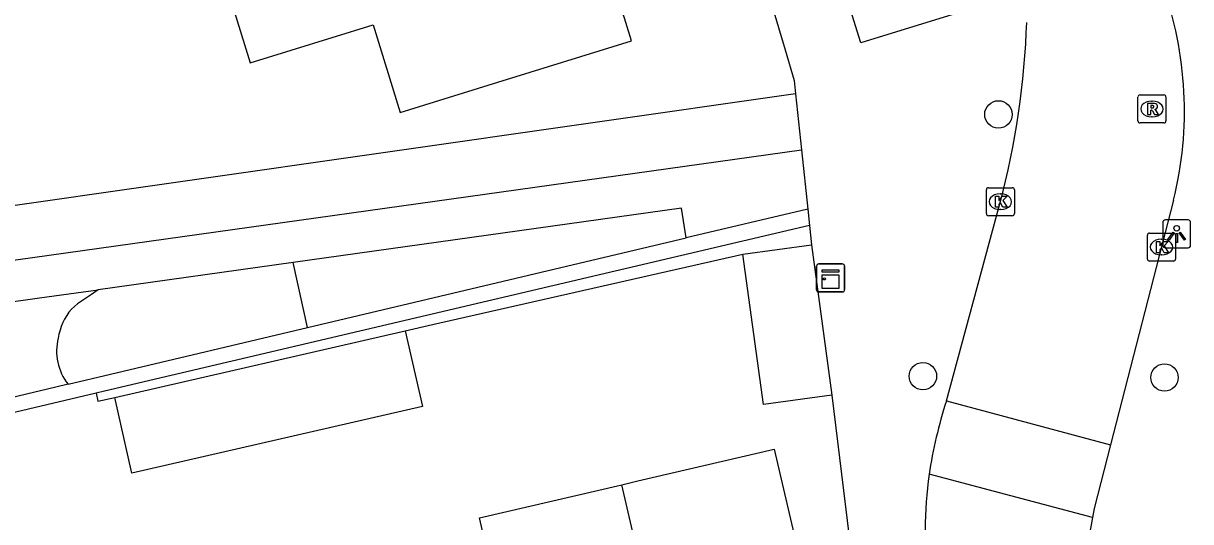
# Model space of a CAD drawing. Extents: x 158474 to 159560, y 388525 to 389605.
# Drawn here: x 159067.3 to 159108.96, y 388616.77 to 388634.54 of the extents above; entities that cross this region are included whole.
import ezdxf

# ---------------------------------------------------------------- set-up
doc = ezdxf.new("R2010")
doc.units = 0
for name, color, linetype in [('IMGEO_Boom', 7, 'Continuous'), ('IMGEO_Grasland_overig', 7, 'Continuous'), ('IMGEO_Groenvoorziening', 7, 'Continuous'), ('IMGEO_Kast', 7, 'Continuous'), ('IMGEO_Kolk', 7, 'Continuous'), ('IMGEO_Lichtpunt', 7, 'Continuous'), ('IMGEO_Pand', 7, 'Continuous'), ('IMGEO_Rijbaan_lokaal_open', 7, 'Continuous'), ('IMGEO_Rioolput', 7, 'Continuous'), ('IMGEO_Voetpad_halfverhard', 7, 'Continuous'), ('IMGEO_Voetpad_open', 7, 'Continuous')]:
    doc.layers.add(name, color=color, linetype=linetype)

msp = doc.modelspace()

# ---------------------------------------------------------------- linework, layer by layer
at = {"layer": 'IMGEO_Boom'}
for centre in [(159102.102, 388631.292), (159099.408, 388621.957), (159108.028, 388621.91)]:
    msp.add_circle(centre, 0.489, dxfattribs=at)
at = {"layer": 'IMGEO_Grasland_overig'}
msp.add_lwpolyline([(159094.866, 388632.027), (159065.587, 388627.847)], dxfattribs=at)
at = {"layer": 'IMGEO_Groenvoorziening'}
for points in [[(159077.445, 388623.693), (159076.927, 388626.015)], [(159080.926, 388623.576), (159081.905, 388623.8), (159092.986, 388626.308)], [(159069.9, 388621.358), (159069.967, 388621.066), (159070.563, 388621.203)]]:
    msp.add_lwpolyline(points, dxfattribs=at)
at = {"layer": 'IMGEO_Kast'}
for p, q in [((159095.613, 388625.037), (159095.613, 388625.878)), ((159095.613, 388625.878), (159095.613, 388625.037)), ((159095.688, 388625.962), (159096.529, 388625.962)), ((159096.529, 388625.962), (159095.688, 388625.962)), ((159096.613, 388625.887), (159096.613, 388625.046)), ((159096.613, 388625.046), (159096.613, 388625.887)), ((159096.538, 388624.962), (159095.697, 388624.962)), ((159095.697, 388624.962), (159096.538, 388624.962))]:
    msp.add_line(p, q, dxfattribs=at)
for points in [[(159095.808, 388625.752), (159096.408, 388625.752), (159096.408, 388625.667), (159095.808, 388625.667), (159095.808, 388625.752)], [(159095.808, 388625.577), (159096.408, 388625.577), (159096.408, 388625.088), (159095.808, 388625.088), (159095.808, 388625.577)]]:
    msp.add_lwpolyline(points, dxfattribs=at)
msp.add_circle((159095.892, 388625.426), 0.0377, dxfattribs=at)
for centre, start, end in [((159095.691, 388625.884), 92.4484, 184.2845), ((159095.691, 388625.884), 92.4484, 184.2845), ((159096.535, 388625.884), 2.4484, 94.2845), ((159096.535, 388625.884), 2.4484, 94.2845), ((159095.691, 388625.04), 182.4484, 274.2845), ((159095.691, 388625.04), 182.4484, 274.2845), ((159096.535, 388625.04), 272.4484, 4.2845), ((159096.535, 388625.04), 272.4484, 4.2845)]:
    msp.add_arc(centre, 0.0779, start, end, dxfattribs=at)
at = {"layer": 'IMGEO_Kolk'}
for p, q in [((159101.672, 388627.753), (159101.672, 388628.605)), ((159101.747, 388628.679), (159102.599, 388628.679)), ((159102.673, 388628.605), (159102.673, 388627.753)), ((159102.16, 388628.459), (159102.185, 388628.459)), ((159102.183, 388627.899), (159102.158, 388627.899)), ((159102.599, 388627.679), (159101.747, 388627.679)), ((159107.422, 388626.136), (159107.422, 388626.988)), ((159107.497, 388627.062), (159108.349, 388627.062)), ((159108.423, 388626.988), (159108.423, 388626.136)), ((159107.91, 388626.842), (159107.935, 388626.842)), ((159108.349, 388626.062), (159107.497, 388626.062)), ((159107.933, 388626.282), (159107.908, 388626.282))]:
    msp.add_line(p, q, dxfattribs=at)
for points in [[(159101.672, 388627.753), (159101.672, 388628.605)], [(159101.747, 388628.679), (159102.599, 388628.679)], [(159102.673, 388628.605), (159102.673, 388627.753)], [(159101.993, 388628.379), (159102.116, 388628.379), (159102.116, 388628.228), (159102.246, 388628.379), (159102.41, 388628.379), (159102.264, 388628.228), (159102.417, 388627.979), (159102.265, 388627.979), (159102.18, 388628.143), (159102.116, 388628.076), (159102.116, 388627.979), (159101.993, 388627.979), (159101.993, 388628.379)], [(159102.599, 388627.679), (159101.747, 388627.679)], [(159107.422, 388626.136), (159107.422, 388626.988)], [(159107.497, 388627.062), (159108.349, 388627.062)], [(159108.423, 388626.988), (159108.423, 388626.136)], [(159107.743, 388626.762), (159107.866, 388626.762), (159107.866, 388626.611), (159107.996, 388626.762), (159108.16, 388626.762), (159108.014, 388626.611), (159108.167, 388626.362), (159108.015, 388626.362), (159107.93, 388626.526), (159107.866, 388626.459), (159107.866, 388626.362), (159107.743, 388626.362), (159107.743, 388626.762)], [(159108.349, 388626.062), (159107.497, 388626.062)]]:
    msp.add_lwpolyline(points, dxfattribs=at)
for centre, start, end in [((159101.749, 388628.603), 91.552, 178.448), ((159101.749, 388628.603), 91.552, 178.448), ((159102.597, 388628.603), 1.552, 88.448), ((159102.597, 388628.603), 1.552, 88.448), ((159101.749, 388627.755), 181.552, 268.448), ((159101.749, 388627.755), 181.552, 268.448), ((159102.597, 388627.755), 271.552, 358.448), ((159102.597, 388627.755), 271.552, 358.448), ((159107.499, 388626.986), 91.552, 178.448), ((159107.499, 388626.986), 91.552, 178.448), ((159108.347, 388626.986), 1.552, 88.448), ((159108.347, 388626.986), 1.552, 88.448), ((159107.499, 388626.138), 181.552, 268.448), ((159107.499, 388626.138), 181.552, 268.448), ((159108.347, 388626.138), 271.552, 358.448), ((159108.347, 388626.138), 271.552, 358.448)]:
    msp.add_arc(centre, 0.0765, start, end, dxfattribs=at)
for centre, major_axis, ratio, start_param, end_param in [((159102.159, 388628.179), (-0.387, 0.002), 0.722429, 4.712389, 7.853982), ((159102.184, 388628.179), (-0.39, 0.002), 0.717154, 1.570796, 4.712389), ((159107.909, 388626.562), (-0.387, 0.002), 0.722429, 4.712389, 7.853982), ((159107.934, 388626.562), (-0.39, 0.002), 0.717154, 1.570796, 4.712389)]:
    msp.add_ellipse(centre, major_axis=major_axis, ratio=ratio, start_param=start_param, end_param=end_param, dxfattribs=at)
at = {"layer": 'IMGEO_Lichtpunt'}
for p, q in [((159107.967, 388627.435), (159107.967, 388626.628)), ((159107.967, 388627.435), (159107.967, 388626.628)), ((159108.869, 388627.53), (159108.061, 388627.53)), ((159108.869, 388627.53), (159108.061, 388627.53)), ((159108.963, 388626.628), (159108.963, 388627.435)), ((159108.963, 388626.628), (159108.963, 388627.435)), ((159108.061, 388626.534), (159108.869, 388626.534)), ((159108.061, 388626.534), (159108.869, 388626.534))]:
    msp.add_line(p, q, dxfattribs=at)
for points in [[(159108.341, 388627.099), (159108.38, 388627.071), (159108.192, 388626.809), (159108.154, 388626.836), (159108.341, 388627.099)], [(159108.443, 388627.051), (159108.49, 388627.051), (159108.49, 388626.729), (159108.443, 388626.729), (159108.443, 388627.051)], [(159108.553, 388627.071), (159108.591, 388627.098), (159108.778, 388626.836), (159108.739, 388626.808), (159108.553, 388627.071)]]:
    msp.add_lwpolyline(points, dxfattribs=at)
msp.add_circle((159108.466, 388627.233), 0.0994, dxfattribs=at)
for centre, start, end in [((159108.061, 388627.435), 90, 180), ((159108.061, 388627.435), 90, 180), ((159108.869, 388627.435), 0, 90), ((159108.869, 388627.435), 0, 90), ((159108.061, 388626.628), 180, 270), ((159108.061, 388626.628), 180, 270), ((159108.869, 388626.628), 270, 0), ((159108.869, 388626.628), 270, 360)]:
    msp.add_arc(centre, 0.0946, start, end, dxfattribs=at)
at = {"layer": 'IMGEO_Pand'}
for points in [[(159074.734, 388635.277), (159075.401, 388633.128), (159079.784, 388634.489), (159080.757, 388631.357), (159084.236, 388632.437), (159089.011, 388633.92), (159088.03, 388637.08), (159092.987, 388638.619)], [(159092.986, 388626.308), (159095.433, 388626.639)], [(159095.433, 388626.639), (159096.159, 388621.28)], [(159096.159, 388621.28), (159093.713, 388620.949), (159092.986, 388626.308)], [(159070.563, 388621.203), (159080.926, 388623.576)], [(159080.926, 388623.576), (159081.545, 388620.878), (159071.181, 388618.504), (159070.563, 388621.203)], [(159088.658, 388618.09), (159089.229, 388618.223), (159094.097, 388619.36), (159096.086, 388610.844), (159090.638, 388609.571)], [(159083.92, 388615.453), (159083.582, 388616.904), (159088.658, 388618.09)], [(159090.638, 388609.571), (159088.658, 388618.09)]]:
    msp.add_lwpolyline(points, dxfattribs=at)
at = {"layer": 'IMGEO_Rijbaan_lokaal_open'}
for points in [[(159103.098, 388634.207), (159103.105, 388634.38), (159103.112, 388634.568)], [(159108.353, 388628.233), (159106.104, 388619.506)], [(159100.246, 388621.077), (159102.047, 388627.716)], [(159100.246, 388621.077), (159106.104, 388619.506)], [(159106.104, 388619.506), (159105.521, 388617.244), (159105.459, 388616.916)], [(159105.459, 388616.916), (159099.626, 388618.46)]]:
    msp.add_lwpolyline(points, dxfattribs=at)
for centre, radius, start, end in [((159095.475, 388631.417), 13.266, 346.1112, 19.8329), ((159074.434, 388635.518), 28.694, 344.2233, 357.382), ((159116.36, 388615.877), 16.932, 162.1166, 171.2267), ((159115.151, 388616.367), 15.665, 172.3219, 186.8078), ((159130.548, 388612.374), 25.497, 169.7383, 179.1459)]:
    msp.add_arc(centre, radius, start, end, dxfattribs=at)
at = {"layer": 'IMGEO_Rioolput'}
for p, q in [((159107.081, 388631.06), (159107.081, 388631.912)), ((159107.156, 388631.986), (159108.008, 388631.986)), ((159108.082, 388631.912), (159108.082, 388631.06)), ((159107.569, 388631.766), (159107.594, 388631.766)), ((159107.592, 388631.206), (159107.567, 388631.206)), ((159108.008, 388630.986), (159107.156, 388630.986))]:
    msp.add_line(p, q, dxfattribs=at)
for points in [[(159107.081, 388631.06), (159107.081, 388631.912)], [(159107.156, 388631.986), (159108.008, 388631.986)], [(159108.082, 388631.912), (159108.082, 388631.06)], [(159107.67, 388631.684), (159107.418, 388631.686), (159107.418, 388631.286)], [(159107.418, 388631.286), (159107.542, 388631.286), (159107.542, 388631.448), (159107.553, 388631.448)], [(159107.596, 388631.605), (159107.542, 388631.605), (159107.542, 388631.524)], [(159107.542, 388631.524), (159107.594, 388631.524)], [(159107.6, 388631.419), (159107.671, 388631.286), (159107.811, 388631.286), (159107.746, 388631.412)], [(159108.008, 388630.986), (159107.156, 388630.986)]]:
    msp.add_lwpolyline(points, dxfattribs=at)
for centre, radius, start, end in [((159107.158, 388631.91), 0.0765, 91.552, 178.448), ((159107.158, 388631.91), 0.0765, 91.552, 178.448), ((159108.006, 388631.91), 0.0765, 1.552, 88.448), ((159108.006, 388631.91), 0.0765, 1.552, 88.448), ((159107.552, 388631.395), 0.0533, 26.0293, 88.6989), ((159107.578, 388631.713), 0.19, 274.7715, 282.9687), ((159107.602, 388631.509), 0.0964, 77.0061, 93.1865), ((159107.616, 388631.566), 0.0378, 276.6634, 79.6772), ((159107.669, 388631.574), 0.109, 350.3612, 89.416), ((159107.667, 388631.574), 0.112, 277.5842, 350.9817), ((159107.651, 388631.359), 0.108, 29.5134, 73.7905), ((159107.158, 388631.062), 0.0765, 181.552, 268.448), ((159107.158, 388631.062), 0.0765, 181.552, 268.448), ((159108.006, 388631.062), 0.0765, 271.552, 358.448), ((159108.006, 388631.062), 0.0765, 271.552, 358.448)]:
    msp.add_arc(centre, radius, start, end, dxfattribs=at)
for centre, major_axis, ratio, start_param, end_param in [((159107.568, 388631.486), (-0.387, 0.002), 0.722429, 4.712389, 7.853982), ((159107.593, 388631.486), (-0.39, 0.002), 0.717154, 1.570796, 4.712389)]:
    msp.add_ellipse(centre, major_axis=major_axis, ratio=ratio, start_param=start_param, end_param=end_param, dxfattribs=at)
at = {"layer": 'IMGEO_Voetpad_halfverhard'}
for points in [[(159026.854, 388617.87), (159054.519, 388628.909), (159062.262, 388625.441), (159095.072, 388630.031)], [(159090.953, 388626.887), (159090.79, 388627.954), (159076.927, 388626.015)], [(159076.927, 388626.015), (159069.973, 388625.042)]]:
    msp.add_lwpolyline(points, dxfattribs=at)
at = {"layer": 'IMGEO_Voetpad_open'}
for points in [[(159101.712, 388635.239), (159097.195, 388633.849), (159085.76, 388670.387)], [(159092.987, 388638.619), (159094.489, 388633.599), (159094.817, 388632.502), (159094.866, 388632.027)], [(159094.866, 388632.027), (159095.072, 388630.031)], [(159095.072, 388630.031), (159095.297, 388627.914)], [(159095.297, 388627.914), (159090.953, 388626.887)], [(159095.297, 388627.914), (159095.359, 388627.33)], [(159095.359, 388627.33), (159070.199, 388621.428), (159069.9, 388621.358)], [(159095.359, 388627.33), (159095.433, 388626.639)], [(159077.445, 388623.693), (159090.953, 388626.887)], [(159063.506, 388624.138), (159067.875, 388624.749), (159069.973, 388625.042)], [(159069.973, 388625.042), (159069.733, 388624.868), (159069.483, 388624.704), (159069.24, 388624.536), (159069.019, 388624.352)], [(159068.899, 388621.673), (159070.418, 388622.032), (159077.445, 388623.693)], [(159068.899, 388621.673), (159068.457, 388621.568), (159066.31, 388621.06)], [(159069.9, 388621.358), (159055.35, 388617.924), (159055.228, 388618.44)], [(159096.159, 388621.28), (159097.664, 388608.945), (159086.061, 388606.279)]]:
    msp.add_lwpolyline(points, dxfattribs=at)
for centre, radius, start, end in [((159070.691, 388622.961), 2.175, 140.2468, 170.506), ((159070.41, 388622.858), 1.921, 166.091, 218.1033)]:
    msp.add_arc(centre, radius, start, end, dxfattribs=at)

doc.saveas('drawing.dxf')
